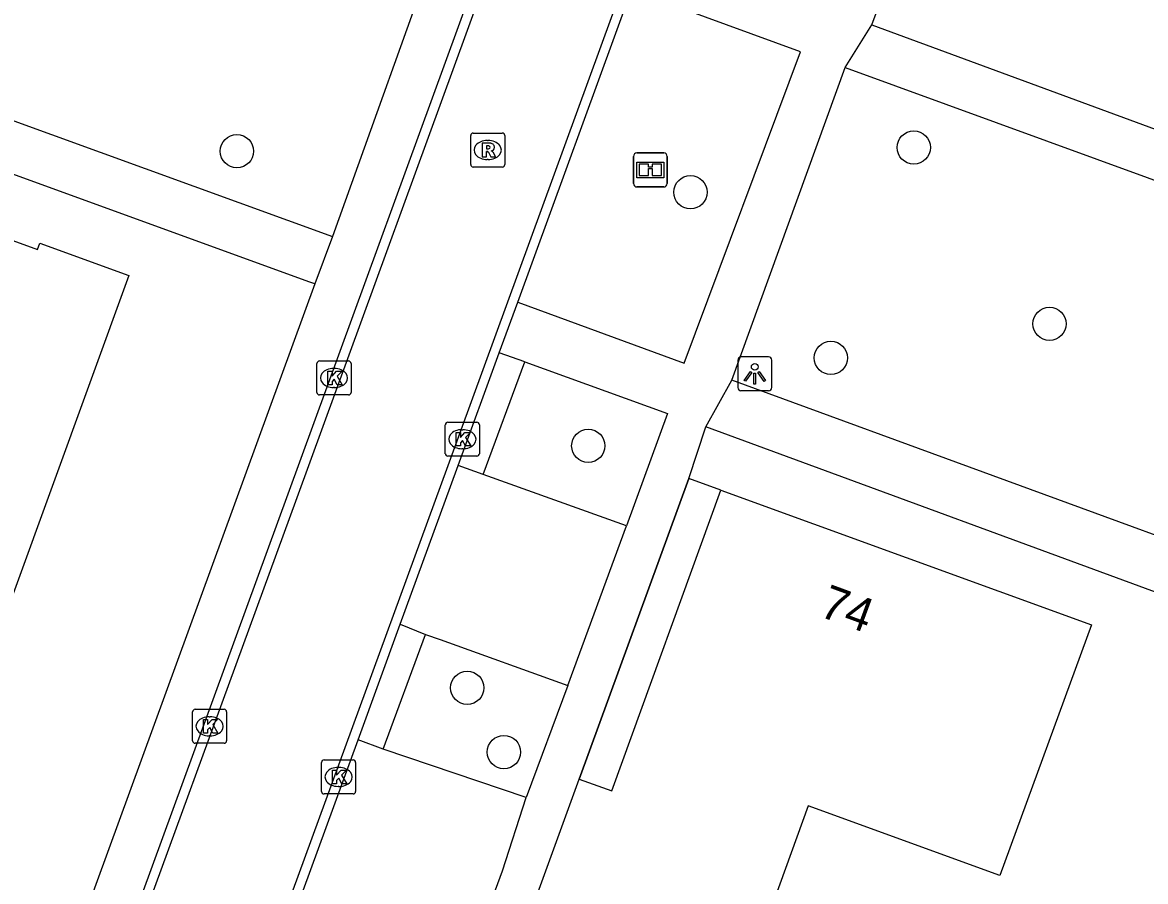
# Model space of a CAD drawing. Extents: x 155275 to 156263, y 382654 to 383635.
# Drawn here: x 155769.27 to 155802.29, y 382957.7 to 382982.96 of the extents above; entities that cross this region are included whole.
import ezdxf

# ---------------------------------------------------------------- set-up
doc = ezdxf.new("R2010")
doc.units = 0
for name, color, linetype in [('IMGEO_Boom', 7, 'Continuous'), ('IMGEO_Informatiebord', 7, 'Continuous'), ('IMGEO_Kolk', 7, 'Continuous'), ('IMGEO_Lichtpunt', 7, 'Continuous'), ('IMGEO_Pand', 7, 'Continuous'), ('IMGEO_Pand_nummerreeks', 7, 'Continuous'), ('IMGEO_Pand_overbouw', 7, 'Continuous'), ('IMGEO_Parkeervlak_open', 7, 'Continuous'), ('IMGEO_Rijbaan_lokaal_gesloten', 7, 'Continuous'), ('IMGEO_Rioolput', 7, 'Continuous'), ('IMGEO_Voetpad_open', 7, 'Continuous')]:
    doc.layers.add(name, color=color, linetype=linetype)

msp = doc.modelspace()

# ---------------------------------------------------------------- linework, layer by layer
at = {"layer": 'IMGEO_Boom'}
for centre in [(155795.472, 382979.284), (155775.575, 382979.175), (155788.907, 382977.967), (155799.463, 382974.099), (155793.035, 382973.097), (155785.904, 382970.513), (155782.346, 382963.398), (155783.423, 382961.509)]:
    msp.add_circle(centre, 0.489, dxfattribs=at)
at = {"layer": 'IMGEO_Informatiebord'}
for p, q in [((155787.233, 382978.223), (155787.233, 382979.023)), ((155787.233, 382979.023), (155787.233, 382978.223)), ((155787.333, 382979.123), (155788.123, 382979.123)), ((155788.123, 382979.123), (155787.333, 382979.123)), ((155788.223, 382979.023), (155788.223, 382978.223)), ((155788.223, 382978.223), (155788.223, 382979.023)), ((155788.123, 382978.123), (155787.333, 382978.123)), ((155787.333, 382978.123), (155788.123, 382978.123))]:
    msp.add_line(p, q, dxfattribs=at)
for points in [[(155787.334, 382978.855), (155788.122, 382978.855), (155788.122, 382978.391), (155787.334, 382978.391), (155787.334, 382978.855)], [(155787.399, 382978.79), (155787.399, 382978.456), (155787.674, 382978.456), (155787.675, 382978.669), (155787.779, 382978.67), (155787.78, 382978.456), (155788.057, 382978.456), (155788.057, 382978.79), (155787.781, 382978.79), (155787.781, 382978.71), (155787.675, 382978.71), (155787.675, 382978.79), (155787.399, 382978.79)]]:
    msp.add_lwpolyline(points, dxfattribs=at)
for centre, start, end in [((155787.333, 382979.023), 90, 180), ((155787.333, 382979.023), 90, 180), ((155788.123, 382979.023), 0, 90), ((155788.123, 382979.023), 360, 90), ((155787.333, 382978.223), 180, 270), ((155787.333, 382978.223), 180, 270), ((155788.123, 382978.223), 270, 0), ((155788.123, 382978.223), 270, 0)]:
    msp.add_arc(centre, 0.1, start, end, dxfattribs=at)
at = {"layer": 'IMGEO_Kolk'}
for p, q in [((155777.927, 382972.082), (155777.927, 382972.934)), ((155778.002, 382973.008), (155778.854, 382973.008)), ((155778.415, 382972.788), (155778.44, 382972.788)), ((155778.928, 382972.934), (155778.928, 382972.082)), ((155778.438, 382972.228), (155778.413, 382972.228)), ((155778.854, 382972.008), (155778.002, 382972.008)), ((155781.701, 382970.282), (155781.701, 382971.134)), ((155781.776, 382971.208), (155782.628, 382971.208)), ((155782.702, 382971.134), (155782.702, 382970.282)), ((155782.189, 382970.988), (155782.214, 382970.988)), ((155782.212, 382970.428), (155782.187, 382970.428)), ((155782.628, 382970.208), (155781.776, 382970.208)), ((155774.27, 382961.841), (155774.27, 382962.693)), ((155774.345, 382962.767), (155775.197, 382962.767)), ((155774.758, 382962.547), (155774.783, 382962.547)), ((155775.271, 382962.693), (155775.271, 382961.841)), ((155774.781, 382961.987), (155774.756, 382961.987)), ((155775.197, 382961.767), (155774.345, 382961.767)), ((155778.061, 382960.353), (155778.061, 382961.205)), ((155778.136, 382961.279), (155778.988, 382961.279)), ((155779.062, 382961.205), (155779.062, 382960.353)), ((155778.549, 382961.059), (155778.574, 382961.059)), ((155778.988, 382960.279), (155778.136, 382960.279)), ((155778.572, 382960.499), (155778.547, 382960.499))]:
    msp.add_line(p, q, dxfattribs=at)
for points in [[(155777.927, 382972.082), (155777.927, 382972.934)], [(155778.002, 382973.008), (155778.854, 382973.008)], [(155778.928, 382972.934), (155778.928, 382972.082)], [(155778.248, 382972.708), (155778.371, 382972.708), (155778.371, 382972.557), (155778.501, 382972.708), (155778.665, 382972.708), (155778.519, 382972.557), (155778.672, 382972.308), (155778.52, 382972.308), (155778.435, 382972.472), (155778.371, 382972.405), (155778.371, 382972.308), (155778.248, 382972.308), (155778.248, 382972.708)], [(155778.854, 382972.008), (155778.002, 382972.008)], [(155781.701, 382970.282), (155781.701, 382971.134)], [(155781.776, 382971.208), (155782.628, 382971.208)], [(155782.702, 382971.134), (155782.702, 382970.282)], [(155782.022, 382970.908), (155782.145, 382970.908), (155782.145, 382970.757), (155782.275, 382970.908), (155782.439, 382970.908), (155782.293, 382970.757), (155782.446, 382970.508), (155782.294, 382970.508), (155782.209, 382970.672), (155782.145, 382970.605), (155782.145, 382970.508), (155782.022, 382970.508), (155782.022, 382970.908)], [(155782.628, 382970.208), (155781.776, 382970.208)], [(155774.27, 382961.841), (155774.27, 382962.693)], [(155774.345, 382962.767), (155775.197, 382962.767)], [(155775.271, 382962.693), (155775.271, 382961.841)], [(155774.591, 382962.467), (155774.714, 382962.467), (155774.714, 382962.316), (155774.844, 382962.467), (155775.008, 382962.467), (155774.862, 382962.316), (155775.015, 382962.067), (155774.863, 382962.067), (155774.778, 382962.231), (155774.714, 382962.164), (155774.714, 382962.067), (155774.591, 382962.067), (155774.591, 382962.467)], [(155775.197, 382961.767), (155774.345, 382961.767)], [(155778.061, 382960.353), (155778.061, 382961.205)], [(155778.136, 382961.279), (155778.988, 382961.279)], [(155779.062, 382961.205), (155779.062, 382960.353)], [(155778.382, 382960.979), (155778.505, 382960.979), (155778.505, 382960.828), (155778.635, 382960.979), (155778.799, 382960.979), (155778.653, 382960.828), (155778.806, 382960.579), (155778.654, 382960.579), (155778.569, 382960.743), (155778.505, 382960.676), (155778.505, 382960.579), (155778.382, 382960.579), (155778.382, 382960.979)], [(155778.988, 382960.279), (155778.136, 382960.279)]]:
    msp.add_lwpolyline(points, dxfattribs=at)
for centre, start, end in [((155778.004, 382972.932), 91.552, 178.448), ((155778.004, 382972.932), 91.552, 178.448), ((155778.852, 382972.932), 1.552, 88.448), ((155778.852, 382972.932), 1.552, 88.448), ((155778.004, 382972.084), 181.552, 268.448), ((155778.004, 382972.084), 181.552, 268.448), ((155778.852, 382972.084), 271.552, 358.448), ((155778.852, 382972.084), 271.552, 358.448), ((155781.778, 382971.132), 91.552, 178.448), ((155781.778, 382971.132), 91.552, 178.448), ((155782.626, 382971.132), 1.552, 88.448), ((155782.626, 382971.132), 1.552, 88.448), ((155781.778, 382970.284), 181.552, 268.448), ((155781.778, 382970.284), 181.552, 268.448), ((155782.626, 382970.284), 271.552, 358.448), ((155782.626, 382970.284), 271.552, 358.448), ((155774.347, 382962.691), 91.552, 178.448), ((155774.347, 382962.691), 91.552, 178.448), ((155775.195, 382962.691), 1.552, 88.448), ((155775.195, 382962.691), 1.552, 88.448), ((155774.347, 382961.843), 181.552, 268.448), ((155774.347, 382961.843), 181.552, 268.448), ((155775.195, 382961.843), 271.552, 358.448), ((155775.195, 382961.843), 271.552, 358.448), ((155778.138, 382961.203), 91.552, 178.448), ((155778.138, 382961.203), 91.552, 178.448), ((155778.986, 382961.203), 1.552, 88.448), ((155778.986, 382961.203), 1.552, 88.448), ((155778.138, 382960.355), 181.552, 268.448), ((155778.138, 382960.355), 181.552, 268.448), ((155778.986, 382960.355), 271.552, 358.448), ((155778.986, 382960.355), 271.552, 358.448)]:
    msp.add_arc(centre, 0.0765, start, end, dxfattribs=at)
for centre, major_axis, ratio, start_param, end_param in [((155778.414, 382972.508), (-0.387, 0.002), 0.722429, 4.712389, 7.853982), ((155778.439, 382972.508), (-0.39, 0.002), 0.717154, 1.570796, 4.712389), ((155782.188, 382970.708), (-0.387, 0.002), 0.722429, 4.712389, 7.853982), ((155782.213, 382970.708), (-0.39, 0.002), 0.717154, 1.570796, 4.712389), ((155774.757, 382962.267), (-0.387, 0.002), 0.722429, 4.712389, 7.853982), ((155774.782, 382962.267), (-0.39, 0.002), 0.717154, 1.570796, 4.712389), ((155778.548, 382960.779), (-0.387, 0.002), 0.722429, 4.712389, 7.853982), ((155778.573, 382960.779), (-0.39, 0.002), 0.717154, 1.570796, 4.712389)]:
    msp.add_ellipse(centre, major_axis=major_axis, ratio=ratio, start_param=start_param, end_param=end_param, dxfattribs=at)
at = {"layer": 'IMGEO_Lichtpunt'}
for p, q in [((155791.201, 382973.131), (155790.393, 382973.131)), ((155791.201, 382973.131), (155790.393, 382973.131)), ((155790.299, 382973.036), (155790.299, 382972.229)), ((155790.299, 382973.036), (155790.299, 382972.229)), ((155791.295, 382972.229), (155791.295, 382973.036)), ((155791.295, 382972.229), (155791.295, 382973.036)), ((155790.393, 382972.135), (155791.201, 382972.135)), ((155790.393, 382972.135), (155791.201, 382972.135))]:
    msp.add_line(p, q, dxfattribs=at)
for points in [[(155790.673, 382972.7), (155790.712, 382972.672), (155790.524, 382972.41), (155790.486, 382972.437), (155790.673, 382972.7)], [(155790.775, 382972.652), (155790.822, 382972.652), (155790.822, 382972.33), (155790.775, 382972.33), (155790.775, 382972.652)], [(155790.885, 382972.672), (155790.923, 382972.699), (155791.11, 382972.437), (155791.071, 382972.409), (155790.885, 382972.672)]]:
    msp.add_lwpolyline(points, dxfattribs=at)
msp.add_circle((155790.798, 382972.834), 0.0994, dxfattribs=at)
for centre, start, end in [((155790.393, 382973.036), 90, 180), ((155790.393, 382973.036), 90, 180), ((155791.201, 382973.036), 0, 90), ((155791.201, 382973.036), 0, 90), ((155790.393, 382972.229), 180, 270), ((155790.393, 382972.229), 180, 270), ((155791.201, 382972.229), 270, 0), ((155791.201, 382972.229), 270, 360)]:
    msp.add_arc(centre, 0.0946, start, end, dxfattribs=at)
at = {"layer": 'IMGEO_Pand'}
for points in [[(155763.362, 382971.193), (155763.558, 382971.118), (155765.939, 382977.657), (155769.707, 382976.285), (155769.776, 382976.473), (155772.397, 382975.519), (155767.881, 382963.117), (155761.282, 382965.505), (155763.362, 382971.193)], [(155785.636, 382960.708), (155786.593, 382960.372), (155789.804, 382969.209), (155800.697, 382965.252), (155798.007, 382957.883), (155792.371, 382959.931), (155788.956, 382950.505), (155782.745, 382952.766)], [(155782.745, 382952.766), (155785.636, 382960.708)]]:
    msp.add_lwpolyline(points, dxfattribs=at)
at = {"layer": 'IMGEO_Pand_overbouw'}
msp.add_lwpolyline([(155789.804, 382969.209), (155788.856, 382969.553), (155785.636, 382960.708), (155786.593, 382960.372)], close=True, dxfattribs=at)
at = {"layer": 'IMGEO_Parkeervlak_open'}
for points in [[(155787.029, 382968.159), (155782.813, 382969.667)], [(155781.115, 382964.97), (155781.547, 382964.819), (155785.3, 382963.471)], [(155784.076, 382960.173), (155779.877, 382961.599)]]:
    msp.add_lwpolyline(points, dxfattribs=at)
at = {"layer": 'IMGEO_Rijbaan_lokaal_gesloten'}
for points in [[(155769.765, 382948.193), (155771.18, 382952.114), (155777.342, 382968.992), (155783.12, 382984.842), (155791.856, 383008.888), (155793.419, 383013.198)], [(155797.025, 383011.874), (155795.484, 383007.641), (155787.297, 382985.096), (155781.771, 382969.925), (155774.971, 382951.305), (155773.357, 382946.867)], [(155791.82, 383009.651), (155791.583, 383008.997), (155782.847, 382984.939), (155777.074, 382969.095), (155770.914, 382952.218), (155770.813, 382951.938)], [(155783.83, 382974.738), (155787.176, 382983.918)], [(155783.286, 382973.245), (155783.83, 382974.738)], [(155782.079, 382969.932), (155783.286, 382973.245)], [(155780.376, 382965.266), (155782.042, 382969.831), (155782.079, 382969.932)], [(155779.138, 382961.871), (155780.376, 382965.266)], [(155776.58, 382954.863), (155779.138, 382961.871)]]:
    msp.add_lwpolyline(points, dxfattribs=at)
at = {"layer": 'IMGEO_Rioolput'}
for p, q in [((155782.523, 382979.709), (155783.375, 382979.709)), ((155782.448, 382978.783), (155782.448, 382979.635)), ((155782.936, 382979.489), (155782.961, 382979.489)), ((155783.449, 382979.635), (155783.449, 382978.783)), ((155783.375, 382978.709), (155782.523, 382978.709)), ((155782.959, 382978.929), (155782.934, 382978.929))]:
    msp.add_line(p, q, dxfattribs=at)
for points in [[(155782.523, 382979.709), (155783.375, 382979.709)], [(155782.448, 382978.783), (155782.448, 382979.635)], [(155783.037, 382979.407), (155782.785, 382979.409), (155782.785, 382979.009)], [(155783.449, 382979.635), (155783.449, 382978.783)], [(155782.785, 382979.009), (155782.909, 382979.009), (155782.909, 382979.171), (155782.92, 382979.171)], [(155782.963, 382979.328), (155782.909, 382979.328), (155782.909, 382979.247)], [(155782.909, 382979.247), (155782.961, 382979.247)], [(155782.967, 382979.142), (155783.038, 382979.009), (155783.178, 382979.009), (155783.113, 382979.135)], [(155783.375, 382978.709), (155782.523, 382978.709)]]:
    msp.add_lwpolyline(points, dxfattribs=at)
for centre, radius, start, end in [((155782.525, 382979.633), 0.0765, 91.552, 178.448), ((155782.525, 382979.633), 0.0765, 91.552, 178.448), ((155783.373, 382979.633), 0.0765, 1.552, 88.448), ((155783.373, 382979.633), 0.0765, 1.552, 88.448), ((155783.036, 382979.297), 0.109, 350.3612, 89.416), ((155782.919, 382979.118), 0.0533, 26.0293, 88.6989), ((155782.945, 382979.436), 0.19, 274.7715, 282.9687), ((155782.969, 382979.232), 0.0964, 77.0061, 93.1865), ((155782.983, 382979.289), 0.0378, 276.6634, 79.6772), ((155783.034, 382979.297), 0.112, 277.5842, 350.9817), ((155783.018, 382979.082), 0.108, 29.5134, 73.7905), ((155782.525, 382978.785), 0.0765, 181.552, 268.448), ((155782.525, 382978.785), 0.0765, 181.552, 268.448), ((155783.373, 382978.785), 0.0765, 271.552, 358.448), ((155783.373, 382978.785), 0.0765, 271.552, 358.448)]:
    msp.add_arc(centre, radius, start, end, dxfattribs=at)
for centre, major_axis, ratio, start_param, end_param in [((155782.935, 382979.209), (-0.387, 0.002), 0.722429, 4.712389, 7.853982), ((155782.96, 382979.209), (-0.39, 0.002), 0.717154, 1.570796, 4.712389)]:
    msp.add_ellipse(centre, major_axis=major_axis, ratio=ratio, start_param=start_param, end_param=end_param, dxfattribs=at)
at = {"layer": 'IMGEO_Voetpad_open'}
for points in [[(155777.863, 382975.272), (155777.718, 382975.325), (155717.058, 382997.382), (155714.822, 382998.195)], [(155781.69, 382985.886), (155754.246, 382995.879), (155750.948, 382986.631), (155778.385, 382976.672)], [(155781.69, 382985.886), (155778.385, 382976.672)], [(155794.244, 382982.888), (155794.84, 382984.507)], [(155783.83, 382974.738), (155788.726, 382972.947), (155792.138, 382982.097), (155787.176, 382983.918)], [(155793.451, 382981.639), (155794.244, 382982.888)], [(155794.244, 382982.888), (155817.258, 382974.414), (155845.91, 382964.137), (155880.792, 382951.626)], [(155790.126, 382972.445), (155793.451, 382981.639)], [(155793.451, 382981.639), (155809.733, 382975.708), (155806.295, 382966.522), (155790.126, 382972.445)], [(155778.385, 382976.672), (155777.863, 382975.272)], [(155777.863, 382975.272), (155769.405, 382952.082)], [(155784.037, 382972.983), (155783.286, 382973.245)], [(155782.813, 382969.667), (155784.037, 382972.983)], [(155784.037, 382972.983), (155788.229, 382971.468), (155787.029, 382968.159)], [(155789.359, 382971.074), (155790.126, 382972.445)], [(155785.636, 382960.708), (155788.856, 382969.553), (155789.359, 382971.074)], [(155876.306, 382939.329), (155819.213, 382960.092), (155789.359, 382971.074)], [(155782.813, 382969.667), (155782.079, 382969.932)], [(155785.3, 382963.471), (155787.029, 382968.159)], [(155780.376, 382965.266), (155781.115, 382964.97)], [(155779.877, 382961.599), (155781.115, 382964.97)], [(155785.3, 382963.471), (155784.076, 382960.173)], [(155779.877, 382961.599), (155779.138, 382961.871)], [(155781.545, 382953.048), (155783.383, 382958.02), (155784.076, 382960.173)]]:
    msp.add_lwpolyline(points, dxfattribs=at)

# ---------------------------------------------------------------- texts
at = {"layer": 'IMGEO_Pand_nummerreeks'}
msp.add_text('74', height=1, rotation=339.8376, dxfattribs=at).set_placement((155792.653, 382965.517))

doc.saveas('drawing.dxf')
